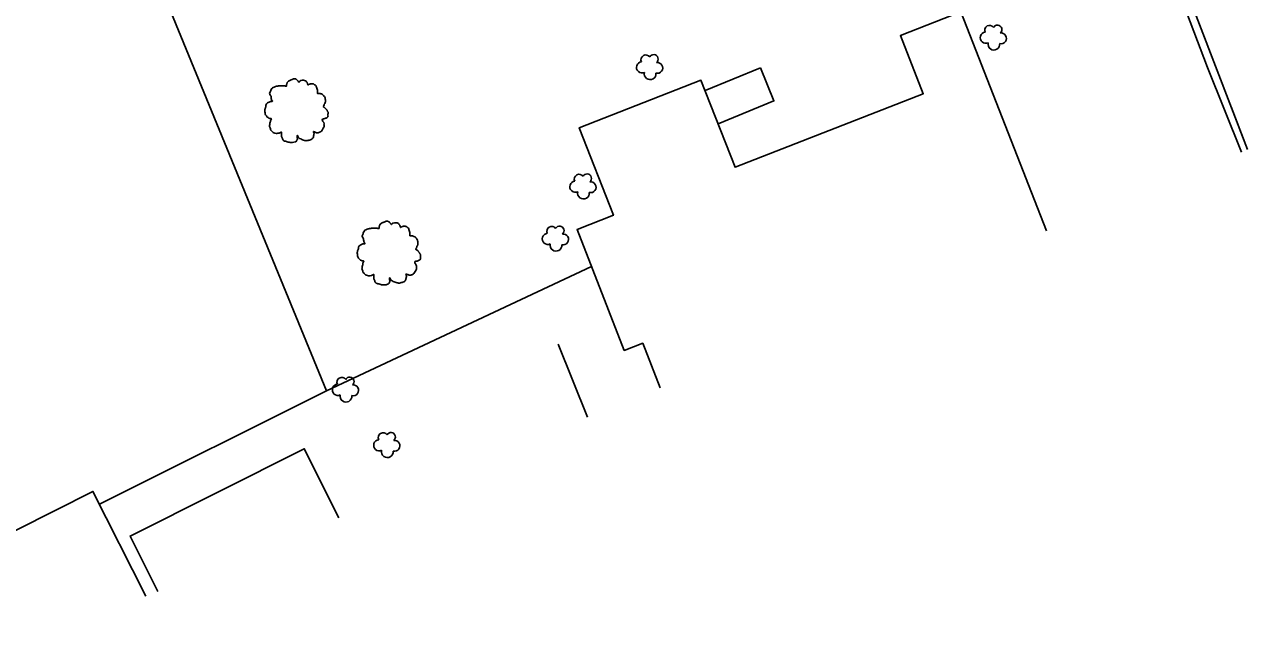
# Model space of a CAD drawing. Extents: x 1901471 to 1963503, y 756461 to 799997.
# Drawn here: x 1935848.7 to 1935986.3, y 775338.6 to 775408.4 of the extents above; entities that cross this region are included whole.
import ezdxf

# ---------------------------------------------------------------- set-up
doc = ezdxf.new("R2010")
doc.units = 0
for name, color, linetype in [('RD_EX_Bldg', 7, 'Continuous'), ('RD_EX_BldgApp', 7, 'Continuous'), ('RD_EX_Fence_Other', 7, 'Continuous'), ('RD_EX_VEG', 7, 'Continuous')]:
    doc.layers.add(name, color=color, linetype=linetype)

# ---------------------------------------------------------------- blocks, each defined once
blk = doc.blocks.new('T2')
at = {"layer": 'RD_EX_VEG'}
for points in [[(0.05233333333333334, 7.213166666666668), (-0.24750000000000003, 7.238166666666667), (-0.5723333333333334, 7.138166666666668), (-0.8222500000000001, 7.038250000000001), (-1.0471666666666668, 6.963250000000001), (-1.2720833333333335, 6.863250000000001), (-1.5719166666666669, 6.688416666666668), (-1.7968333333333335, 6.488416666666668), (-1.9218333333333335, 6.2385833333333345), (-1.9718333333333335, 6.013666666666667), (-2.0217500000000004, 5.738833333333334), (-2.0217500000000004, 5.563833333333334), (-2.146666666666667, 5.538833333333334), (-2.296666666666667, 5.563833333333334), (-2.5465000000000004, 5.638833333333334), (-2.796416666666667, 5.638833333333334), (-3.0463333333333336, 5.638833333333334), (-3.3961666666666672, 5.613833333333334), (-3.7460000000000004, 5.613833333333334), (-4.020833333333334, 5.563833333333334), (-4.345750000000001, 5.513916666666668), (-4.720583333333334, 5.389000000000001), (-5.0704166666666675, 5.264000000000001), (-5.37025, 5.014083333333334), (-5.620166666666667, 4.539333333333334), (-5.745166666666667, 4.189500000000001), (-5.895083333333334, 3.9395833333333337), (-5.745166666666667, 3.489833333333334), (-5.570166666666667, 3.139916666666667), (-5.545250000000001, 2.9400000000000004), (-5.470250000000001, 2.5152500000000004), (-5.37025, 2.2903333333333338), (-5.245333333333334, 2.0903333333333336), (-5.320250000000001, 2.065416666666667), (-5.695166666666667, 2.015416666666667), (-5.995000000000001, 1.9155000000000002), (-6.419833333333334, 1.6905833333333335), (-6.644750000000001, 1.465666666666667), (-6.744750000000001, 1.1407500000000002), (-6.769666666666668, 0.7909166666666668), (-6.869583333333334, 0.5910833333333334), (-6.944583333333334, 0.3161666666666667), (-6.969583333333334, 0.2411666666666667), (-7.019583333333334, -0.08366666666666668), (-6.9195833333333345, -0.5335000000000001), (-6.894583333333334, -0.8833333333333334), (-6.769666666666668, -1.1082500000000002), (-6.619750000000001, -1.2830833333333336), (-6.444833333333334, -1.5330000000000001), (-6.045000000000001, -1.7579166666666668), (-5.7201666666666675, -1.8579166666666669), (-5.520250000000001, -1.8828333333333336), (-5.695166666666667, -2.382666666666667), (-5.745166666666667, -2.7325000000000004), (-5.870083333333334, -3.132333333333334), (-5.870083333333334, -3.2072500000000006), (-5.920000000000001, -3.682083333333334), (-5.770166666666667, -4.007000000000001), (-5.695166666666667, -4.38175), (-5.520250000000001, -4.606666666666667), (-5.245333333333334, -4.906583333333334), (-4.9205000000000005, -5.131416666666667), (-4.420666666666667, -5.256416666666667), (-4.020833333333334, -5.231416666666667), (-3.4460833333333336, -5.056500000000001), (-3.1962500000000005, -4.9815000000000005), (-3.2212500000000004, -5.156416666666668), (-3.1962500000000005, -5.531333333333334), (-3.1962500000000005, -5.956083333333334), (-3.0463333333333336, -6.280916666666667), (-2.946333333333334, -6.555833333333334), (-2.796416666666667, -6.805750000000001), (-2.4715000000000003, -7.030583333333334), (-2.07175, -7.1055833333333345), (-1.6469166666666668, -7.2555000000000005), (-1.1970833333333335, -7.330500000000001), (-0.6973333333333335, -7.355500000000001), (-0.09758333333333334, -7.205583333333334), (0.17725000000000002, -7.080583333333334), (0.27725000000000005, -6.905666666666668), (0.47716666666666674, -6.530833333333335), (0.4271666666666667, -6.3059166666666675), (0.4521666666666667, -5.706166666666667), (0.5520833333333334, -5.881166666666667), (0.7270833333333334, -6.231000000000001), (1.2268333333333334, -6.530833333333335), (1.626666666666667, -6.705750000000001), (2.101416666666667, -6.8557500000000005), (2.4013333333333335, -6.930666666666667), (2.8760833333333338, -6.8557500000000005), (3.2510000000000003, -6.780750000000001), (3.6257500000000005, -6.655750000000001), (3.9256666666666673, -6.380916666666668), (4.100583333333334, -6.106000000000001), (4.1505833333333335, -5.831166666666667), (4.2255, -5.456333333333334), (4.275500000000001, -5.281416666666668)], [(4.275500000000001, -5.281416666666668), (4.200583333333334, -5.106416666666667), (4.1505833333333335, -4.856583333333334), (4.2255, -4.881583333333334), (4.4004166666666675, -4.931583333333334), (4.675333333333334, -5.056500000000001), (4.900250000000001, -5.131416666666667), (5.225083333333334, -5.106416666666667), (5.500000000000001, -5.006500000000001), (5.949750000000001, -4.731583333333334), (6.224666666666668, -4.256833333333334), (6.499500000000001, -3.8570000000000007), (6.5745000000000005, -3.5321666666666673), (6.524500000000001, -3.3072500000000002), (6.499500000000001, -2.8075000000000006), (6.299583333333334, -2.5575833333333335), (6.249583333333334, -2.432666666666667), (6.1496666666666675, -2.0328333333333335), (6.224666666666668, -1.9828333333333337), (6.499500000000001, -1.9328333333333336), (6.874333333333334, -1.8079166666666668), (7.149250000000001, -1.6830000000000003), (7.374166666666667, -1.5080000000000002), (7.449083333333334, -1.2830833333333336), (7.424166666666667, -0.8833333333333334), (7.4740833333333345, -0.48350000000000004), (7.399166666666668, -0.3335), (7.299166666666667, -0.1836666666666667), (7.224166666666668, 0.016333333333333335), (7.074250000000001, 0.16616666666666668), (6.974333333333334, 0.3161666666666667), (6.874333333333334, 0.41608333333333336), (6.749416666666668, 0.5660833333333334), (6.5745000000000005, 0.6910000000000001), (6.424583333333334, 0.7410000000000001), (6.374583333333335, 0.8909166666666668), (6.524500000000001, 1.0908333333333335), (6.5745000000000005, 1.1907500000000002), (6.599416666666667, 1.4156666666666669), (6.824416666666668, 1.7655000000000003), (6.874333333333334, 2.1653333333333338), (6.824416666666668, 2.590166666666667), (6.774416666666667, 2.8650833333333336), (6.624416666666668, 3.139916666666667), (6.424583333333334, 3.3898333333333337), (6.299583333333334, 3.5647500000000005), (6.124666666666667, 3.689666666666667), (5.799833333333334, 3.814666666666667), (5.549916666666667, 3.864583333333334), (5.200083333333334, 3.864583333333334), (5.000166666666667, 3.9145833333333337), (5.025166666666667, 3.964583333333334), (5.025166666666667, 4.1145000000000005), (5.025166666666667, 4.389416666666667), (4.950166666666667, 4.839166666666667), (4.800250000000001, 5.339), (4.800250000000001, 5.364000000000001), (4.7002500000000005, 5.613833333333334), (4.475416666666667, 5.813750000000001), (4.3005, 5.913666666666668), (4.100583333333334, 6.038666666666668), (3.850666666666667, 6.063666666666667), (3.5508333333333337, 6.063666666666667), (3.2759166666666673, 6.013666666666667), (3.0760000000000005, 5.913666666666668), (2.9010833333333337, 5.788750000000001), (2.8260833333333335, 5.938666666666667), (2.726166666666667, 6.2385833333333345), (2.676166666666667, 6.3885000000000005), (2.52625, 6.563416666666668), (2.301416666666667, 6.7633333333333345), (1.8515000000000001, 6.888250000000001), (1.2268333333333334, 6.813333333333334), (0.9269166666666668, 6.613416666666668), (0.7770000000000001, 6.438500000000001), (0.7270833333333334, 6.563416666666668), (0.5270833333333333, 6.7633333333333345), (0.4271666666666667, 6.938250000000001), (0.25225000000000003, 7.063250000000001), (0.10233333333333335, 7.163166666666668), (0.0023333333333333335, 7.213166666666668)]]:
    blk.add_spline(points, degree=3, dxfattribs=at)
blk = doc.blocks.new('SB2')
at = {"layer": 'RD_EX_VEG'}
for centre, radius, start, end in [((-1.563757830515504, -0.1555935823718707), 1.256970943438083, 96.45178611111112, 294.73400833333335), ((-0.7210660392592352, 1.5471418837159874), 1.0835094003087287, 34.97628888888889, 204.7560222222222), ((1.0452472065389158, 1.7020636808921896), 0.9945285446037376, 308.76261111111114, 152.04674444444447), ((1.8396429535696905, -0.2793298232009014), 1.2180790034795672, 256.56668055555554, 98.10463055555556), ((0.2455500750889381, -1.5963122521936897), 1.3177675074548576, 166.88265555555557, 5.758930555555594)]:
    blk.add_arc(centre, radius, start, end, dxfattribs=at)

msp = doc.modelspace()

# ---------------------------------------------------------------- linework, layer by layer
at = {"layer": 'RD_EX_Bldg'}
for points in [[(1935920.2100000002, 775367.5400000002), (1935918.2600000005, 775372.5400000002), (1935916.1900000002, 775371.7300000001), (1935910.8700000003, 775385.3400000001), (1935914.9700000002, 775386.9400000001), (1935911.1200000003, 775396.8), (1935924.8100000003, 775402.1400000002), (1935928.64, 775392.3500000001), (1935949.8100000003, 775400.6200000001), (1935947.2500000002, 775407.1700000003), (1935954.0600000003, 775409.8400000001), (1935963.6900000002, 775385.1800000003)], [(1935863.7000000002, 775344.6000000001), (1935860.5800000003, 775350.83), (1935880.1900000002, 775360.6700000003), (1935884.0900000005, 775352.8800000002)], [(1935822.2300000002, 775338.6300000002), (1935856.4100000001, 775355.8700000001), (1935862.3600000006, 775344.06)]]:
    msp.add_lwpolyline(points, dxfattribs=at)
at = {"layer": 'RD_EX_BldgApp'}
for points in [[(1935925.2700000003, 775400.9800000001), (1935931.4900000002, 775403.5300000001)], [(1935931.4900000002, 775403.5300000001), (1935933.0100000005, 775399.81), (1935926.7300000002, 775397.2400000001)]]:
    msp.add_lwpolyline(points, dxfattribs=at)
at = {"layer": 'RD_EX_Fence_Other'}
for points in [[(1935849.64, 775447.7000000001), (1935882.6900000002, 775367.1700000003), (1935912.4900000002, 775381.1900000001)], [(1935977.2900000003, 775417.82), (1935986.3000000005, 775394.3400000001)], [(1935984.4500000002, 775399.1400000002), (1935986.3000000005, 775394.3400000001)], [(1935984.4500000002, 775399.1400000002), (1935986.3000000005, 775394.3400000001)], [(1935882.6900000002, 775367.1700000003), (1935857.1300000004, 775354.4400000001)]]:
    msp.add_lwpolyline(points, dxfattribs=at)
at = {"layer": 'RD_EX_VEG'}
for points in [[(1935956.9900000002, 775474.0000000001), (1935966.6600000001, 775445.4900000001), (1935975.2300000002, 775420.9100000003), (1935981.7800000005, 775403.58), (1935985.6100000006, 775394.06)], [(1935908.7500000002, 775372.4500000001), (1935912.0400000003, 775364.2200000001)]]:
    msp.add_lwpolyline(points, dxfattribs=at)

# ---------------------------------------------------------------- block references
for name, p, xscale, yscale in [('SB2', (1935957.64, 775407.0000000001), 0.5019685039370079, 0.5019685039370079), ('SB2', (1935918.9700000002, 775403.6700000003), 0.5019685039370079, 0.5019685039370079), ('T2', (1935879.1900000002, 775398.7500000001), 0.4921259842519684, 0.4921259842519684), ('SB2', (1935911.4700000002, 775390.2400000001), 0.5019685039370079, 0.5019685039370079), ('T2', (1935889.5900000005, 775382.7200000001), 0.4921259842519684, 0.4921259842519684), ('SB2', (1935908.3800000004, 775384.3700000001), 0.5019685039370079, 0.5019685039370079), ('SB2', (1935884.7600000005, 775367.3800000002), 0.5019685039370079, 0.5019685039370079), ('SB2', (1935889.4100000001, 775361.1400000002), 0.5019685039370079, 0.5019685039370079)]:
    msp.add_blockref(name, p, dxfattribs=dict(at, xscale=xscale, yscale=yscale))

doc.saveas('drawing.dxf')
